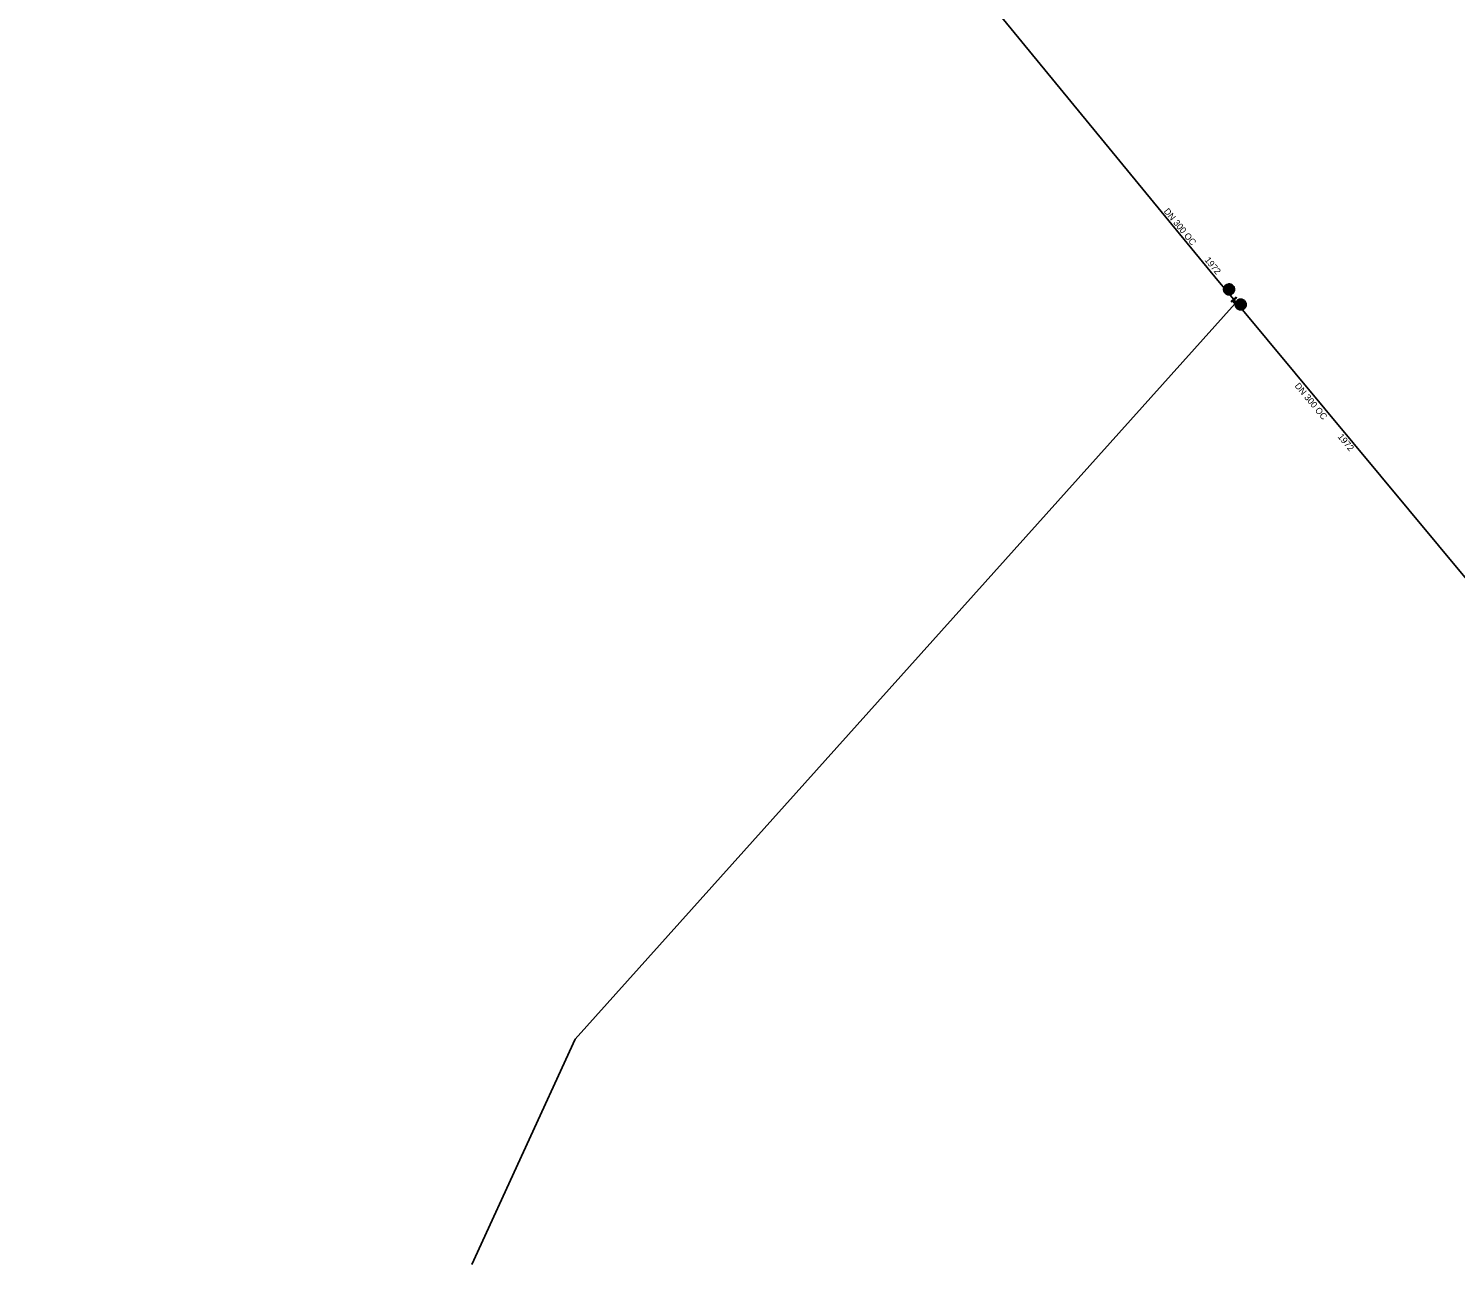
# Model space of a CAD drawing. Extents: x -595129 to -593591, y -1168385 to -1166898.
# Drawn here: x -595128.6 to -594687.5, y -1168219.2 to -1167837 of the extents above; entities that cross this region are included whole.
import ezdxf

# ---------------------------------------------------------------- set-up
doc = ezdxf.new("R2010")
doc.units = 0
for name, color, linetype in [('DA V Řad popis', 7, 'Continuous'), ('DA V Řad přejímka', 7, 'Continuous'), ('Default', 7, 'Continuous'), ('V Uzávěr', 7, 'Continuous'), ('V Řad', 7, 'Continuous')]:
    doc.layers.add(name, color=color, linetype=linetype)

msp = doc.modelspace()

# ---------------------------------------------------------------- linework, layer by layer
at = {"layer": 'Default'}
for points in [[(-594758.54, -1167916.39), (-594758.21, -1167916.12), (-594757.77, -1167916.03), (-594757.32, -1167915.94), (-594756.89, -1167916.1), (-594756.46, -1167916.27), (-594756.18, -1167916.6), (-594755.9, -1167916.94), (-594755.82, -1167917.38), (-594755.73, -1167917.83), (-594755.9, -1167918.25), (-594756.06, -1167918.68), (-594756.4, -1167918.96), (-594756.73, -1167919.23), (-594757.18, -1167919.32), (-594757.62, -1167919.41), (-594758.05, -1167919.24), (-594758.47, -1167919.08), (-594758.75, -1167918.74), (-594759.03, -1167918.41), (-594759.11, -1167917.96), (-594759.2, -1167917.5), (-594759.03, -1167917.08), (-594758.86, -1167916.66), (-594758.54, -1167916.39)], [(-594758.44, -1167916.51), (-594758.73, -1167916.75), (-594758.88, -1167917.14), (-594759.04, -1167917.52), (-594758.96, -1167917.93), (-594758.88, -1167918.34), (-594758.63, -1167918.64), (-594758.38, -1167918.95), (-594757.99, -1167919.1), (-594757.61, -1167919.24), (-594757.2, -1167919.17), (-594756.8, -1167919.09), (-594756.5, -1167918.84), (-594756.19, -1167918.58), (-594756.04, -1167918.2), (-594755.89, -1167917.81), (-594755.97, -1167917.41), (-594756.05, -1167917.01), (-594756.3, -1167916.7), (-594756.56, -1167916.4), (-594756.95, -1167916.25), (-594757.34, -1167916.1), (-594757.74, -1167916.18), (-594758.14, -1167916.27), (-594758.44, -1167916.51)], [(-594758.27, -1167916.71), (-594757.87, -1167916.37), (-594757.35, -1167916.42), (-594756.84, -1167916.47), (-594756.5, -1167916.87), (-594756.17, -1167917.27), (-594756.22, -1167917.79), (-594756.26, -1167918.3), (-594756.67, -1167918.64), (-594757.06, -1167918.97), (-594757.58, -1167918.92), (-594758.1, -1167918.88), (-594758.43, -1167918.48), (-594758.76, -1167918.08), (-594758.72, -1167917.56), (-594758.67, -1167917.05), (-594758.27, -1167916.71)], [(-594758.17, -1167916.83), (-594758.52, -1167917.12), (-594758.56, -1167917.57), (-594758.6, -1167918.03), (-594758.31, -1167918.37), (-594758.02, -1167918.72), (-594757.57, -1167918.77), (-594757.12, -1167918.81), (-594756.77, -1167918.51), (-594756.42, -1167918.22), (-594756.38, -1167917.77), (-594756.34, -1167917.32), (-594756.63, -1167916.97), (-594756.92, -1167916.62), (-594757.37, -1167916.58), (-594757.82, -1167916.54), (-594758.17, -1167916.83)], [(-594758.13, -1167917.98), (-594758.07, -1167917.98), (-594758.01, -1167918.01), (-594757.95, -1167918.04), (-594757.91, -1167918.1), (-594757.88, -1167918.16), (-594757.88, -1167918.23), (-594757.88, -1167918.29), (-594757.91, -1167918.35), (-594757.94, -1167918.41), (-594758, -1167918.44), (-594758.06, -1167918.48), (-594758.13, -1167918.48), (-594758.19, -1167918.48), (-594758.25, -1167918.44), (-594758.31, -1167918.41), (-594758.35, -1167918.35), (-594758.38, -1167918.29), (-594758.38, -1167918.23), (-594758.38, -1167918.16), (-594758.34, -1167918.1), (-594758.31, -1167918.04), (-594758.25, -1167918.01), (-594758.19, -1167917.98), (-594758.13, -1167917.98)], [(-594758.13, -1167918.01), (-594758.18, -1167918.01), (-594758.24, -1167918.04), (-594758.29, -1167918.06), (-594758.32, -1167918.12), (-594758.35, -1167918.17), (-594758.35, -1167918.23), (-594758.35, -1167918.28), (-594758.32, -1167918.34), (-594758.29, -1167918.39), (-594758.24, -1167918.42), (-594758.18, -1167918.44), (-594758.13, -1167918.44), (-594758.07, -1167918.44), (-594758.02, -1167918.42), (-594757.97, -1167918.39), (-594757.94, -1167918.34), (-594757.91, -1167918.28), (-594757.91, -1167918.23), (-594757.91, -1167918.17), (-594757.94, -1167918.12), (-594757.97, -1167918.06), (-594758.02, -1167918.04), (-594758.07, -1167918.01), (-594758.13, -1167918.01)], [(-594758, -1167917.03), (-594757.73, -1167916.81), (-594757.39, -1167916.84), (-594757.05, -1167916.87), (-594756.82, -1167917.14), (-594756.6, -1167917.4), (-594756.63, -1167917.75), (-594756.66, -1167918.09), (-594756.93, -1167918.32), (-594757.2, -1167918.54), (-594757.54, -1167918.51), (-594757.89, -1167918.48), (-594758.11, -1167918.21), (-594758.33, -1167917.94), (-594758.3, -1167917.6), (-594758.27, -1167917.26), (-594758, -1167917.03)], [(-594757.9, -1167917.15), (-594758.12, -1167917.33), (-594758.15, -1167917.61), (-594758.17, -1167917.89), (-594757.99, -1167918.11), (-594757.81, -1167918.32), (-594757.53, -1167918.35), (-594757.25, -1167918.37), (-594757.03, -1167918.19), (-594756.82, -1167918.01), (-594756.79, -1167917.73), (-594756.77, -1167917.45), (-594756.95, -1167917.24), (-594757.13, -1167917.02), (-594757.41, -1167917), (-594757.69, -1167916.97), (-594757.9, -1167917.15)], [(-594757.73, -1167917.35), (-594757.6, -1167917.24), (-594757.43, -1167917.26), (-594757.26, -1167917.27), (-594757.15, -1167917.41), (-594757.03, -1167917.54), (-594757.05, -1167917.71), (-594757.07, -1167917.88), (-594757.2, -1167917.99), (-594757.33, -1167918.1), (-594757.5, -1167918.09), (-594757.68, -1167918.07), (-594757.79, -1167917.94), (-594757.9, -1167917.81), (-594757.88, -1167917.64), (-594757.87, -1167917.46), (-594757.73, -1167917.35)], [(-594757.63, -1167917.47), (-594757.72, -1167917.54), (-594757.73, -1167917.65), (-594757.74, -1167917.76), (-594757.67, -1167917.84), (-594757.6, -1167917.92), (-594757.49, -1167917.93), (-594757.38, -1167917.94), (-594757.3, -1167917.87), (-594757.21, -1167917.8), (-594757.21, -1167917.7), (-594757.2, -1167917.59), (-594757.27, -1167917.51), (-594757.34, -1167917.42), (-594757.44, -1167917.41), (-594757.55, -1167917.4), (-594757.63, -1167917.47)], [(-594754.95, -1167921.06), (-594754.63, -1167920.79), (-594754.18, -1167920.7), (-594753.74, -1167920.61), (-594753.31, -1167920.77), (-594752.88, -1167920.94), (-594752.6, -1167921.27), (-594752.32, -1167921.61), (-594752.23, -1167922.05), (-594752.15, -1167922.5), (-594752.31, -1167922.92), (-594752.48, -1167923.35), (-594752.82, -1167923.63), (-594753.15, -1167923.9), (-594753.59, -1167923.99), (-594754.04, -1167924.08), (-594754.47, -1167923.91), (-594754.89, -1167923.75), (-594755.17, -1167923.41), (-594755.45, -1167923.08), (-594755.53, -1167922.62), (-594755.62, -1167922.17), (-594755.45, -1167921.75), (-594755.28, -1167921.33), (-594754.95, -1167921.06)], [(-594755.24, -1167921.45), (-594755.17, -1167921.45), (-594755.11, -1167921.48), (-594755.05, -1167921.52), (-594755.02, -1167921.58), (-594754.99, -1167921.64), (-594754.99, -1167921.7), (-594754.99, -1167921.77), (-594755.02, -1167921.83), (-594755.05, -1167921.89), (-594755.11, -1167921.92), (-594755.17, -1167921.95), (-594755.24, -1167921.95), (-594755.3, -1167921.95), (-594755.36, -1167921.92), (-594755.42, -1167921.89), (-594755.45, -1167921.83), (-594755.49, -1167921.77), (-594755.49, -1167921.7), (-594755.49, -1167921.64), (-594755.45, -1167921.58), (-594755.42, -1167921.52), (-594755.36, -1167921.48), (-594755.3, -1167921.45), (-594755.24, -1167921.45)], [(-594755.24, -1167921.48), (-594755.29, -1167921.48), (-594755.34, -1167921.51), (-594755.4, -1167921.54), (-594755.43, -1167921.59), (-594755.45, -1167921.64), (-594755.45, -1167921.7), (-594755.45, -1167921.76), (-594755.43, -1167921.81), (-594755.4, -1167921.86), (-594755.35, -1167921.89), (-594755.29, -1167921.92), (-594755.24, -1167921.92), (-594755.18, -1167921.92), (-594755.13, -1167921.89), (-594755.07, -1167921.86), (-594755.05, -1167921.81), (-594755.02, -1167921.76), (-594755.02, -1167921.7), (-594755.02, -1167921.64), (-594755.05, -1167921.59), (-594755.08, -1167921.54), (-594755.13, -1167921.51), (-594755.18, -1167921.48), (-594755.24, -1167921.48)], [(-594754.85, -1167921.18), (-594755.15, -1167921.42), (-594755.3, -1167921.8), (-594755.45, -1167922.19), (-594755.38, -1167922.6), (-594755.3, -1167923.01), (-594755.05, -1167923.31), (-594754.79, -1167923.61), (-594754.41, -1167923.76), (-594754.03, -1167923.91), (-594753.62, -1167923.84), (-594753.22, -1167923.76), (-594752.92, -1167923.51), (-594752.61, -1167923.25), (-594752.46, -1167922.87), (-594752.31, -1167922.48), (-594752.39, -1167922.08), (-594752.47, -1167921.68), (-594752.72, -1167921.37), (-594752.97, -1167921.07), (-594753.36, -1167920.92), (-594753.75, -1167920.77), (-594754.16, -1167920.85), (-594754.56, -1167920.93), (-594754.85, -1167921.18)], [(-594754.69, -1167921.38), (-594754.28, -1167921.04), (-594753.77, -1167921.09), (-594753.25, -1167921.14), (-594752.92, -1167921.54), (-594752.59, -1167921.94), (-594752.63, -1167922.46), (-594752.68, -1167922.97), (-594753.08, -1167923.31), (-594753.48, -1167923.64), (-594754, -1167923.59), (-594754.51, -1167923.54), (-594754.85, -1167923.14), (-594755.18, -1167922.74), (-594755.13, -1167922.23), (-594755.09, -1167921.71), (-594754.69, -1167921.38)], [(-594754.59, -1167921.5), (-594754.94, -1167921.79), (-594754.98, -1167922.24), (-594755.02, -1167922.69), (-594754.73, -1167923.04), (-594754.44, -1167923.39), (-594753.99, -1167923.44), (-594753.54, -1167923.48), (-594753.19, -1167923.18), (-594752.84, -1167922.89), (-594752.79, -1167922.44), (-594752.75, -1167921.99), (-594753.04, -1167921.64), (-594753.34, -1167921.29), (-594753.79, -1167921.25), (-594754.24, -1167921.2), (-594754.59, -1167921.5)], [(-594754.42, -1167921.7), (-594754.15, -1167921.48), (-594753.81, -1167921.51), (-594753.46, -1167921.54), (-594753.24, -1167921.81), (-594753.02, -1167922.07), (-594753.05, -1167922.42), (-594753.08, -1167922.76), (-594753.35, -1167922.99), (-594753.61, -1167923.21), (-594753.96, -1167923.17), (-594754.3, -1167923.14), (-594754.52, -1167922.88), (-594754.75, -1167922.61), (-594754.72, -1167922.27), (-594754.69, -1167921.92), (-594754.42, -1167921.7)], [(-594754.37, -1167922.5), (-594754.3, -1167922.5), (-594754.24, -1167922.53), (-594754.18, -1167922.56), (-594754.15, -1167922.62), (-594754.12, -1167922.68), (-594754.12, -1167922.75), (-594754.12, -1167922.81), (-594754.15, -1167922.87), (-594754.18, -1167922.93), (-594754.24, -1167922.96), (-594754.3, -1167923), (-594754.37, -1167923), (-594754.43, -1167923), (-594754.49, -1167922.96), (-594754.55, -1167922.93), (-594754.58, -1167922.87), (-594754.62, -1167922.81), (-594754.62, -1167922.75), (-594754.62, -1167922.68), (-594754.58, -1167922.62), (-594754.55, -1167922.56), (-594754.49, -1167922.53), (-594754.43, -1167922.5), (-594754.37, -1167922.5)], [(-594754.37, -1167922.53), (-594754.42, -1167922.53), (-594754.47, -1167922.56), (-594754.53, -1167922.58), (-594754.56, -1167922.64), (-594754.59, -1167922.69), (-594754.59, -1167922.75), (-594754.59, -1167922.8), (-594754.56, -1167922.86), (-594754.53, -1167922.91), (-594754.48, -1167922.94), (-594754.42, -1167922.97), (-594754.37, -1167922.97), (-594754.31, -1167922.97), (-594754.26, -1167922.94), (-594754.21, -1167922.91), (-594754.18, -1167922.86), (-594754.15, -1167922.8), (-594754.15, -1167922.75), (-594754.15, -1167922.69), (-594754.18, -1167922.64), (-594754.21, -1167922.58), (-594754.26, -1167922.56), (-594754.31, -1167922.53), (-594754.37, -1167922.53)], [(-594754.32, -1167921.82), (-594754.54, -1167922), (-594754.56, -1167922.28), (-594754.59, -1167922.56), (-594754.41, -1167922.78), (-594754.23, -1167922.99), (-594753.95, -1167923.02), (-594753.67, -1167923.04), (-594753.45, -1167922.86), (-594753.24, -1167922.68), (-594753.21, -1167922.4), (-594753.18, -1167922.12), (-594753.36, -1167921.91), (-594753.54, -1167921.69), (-594753.82, -1167921.66), (-594754.1, -1167921.64), (-594754.32, -1167921.82)], [(-594754.15, -1167922.02), (-594754.02, -1167921.91), (-594753.84, -1167921.93), (-594753.67, -1167921.94), (-594753.56, -1167922.07), (-594753.45, -1167922.21), (-594753.47, -1167922.38), (-594753.48, -1167922.55), (-594753.62, -1167922.66), (-594753.75, -1167922.77), (-594753.92, -1167922.76), (-594754.09, -1167922.74), (-594754.2, -1167922.61), (-594754.31, -1167922.48), (-594754.3, -1167922.3), (-594754.28, -1167922.13), (-594754.15, -1167922.02)], [(-594754.05, -1167922.14), (-594754.13, -1167922.21), (-594754.15, -1167922.32), (-594754.16, -1167922.42), (-594754.09, -1167922.51), (-594754.02, -1167922.59), (-594753.91, -1167922.6), (-594753.8, -1167922.61), (-594753.72, -1167922.54), (-594753.63, -1167922.47), (-594753.62, -1167922.37), (-594753.61, -1167922.26), (-594753.68, -1167922.18), (-594753.75, -1167922.09), (-594753.86, -1167922.08), (-594753.97, -1167922.07), (-594754.05, -1167922.14)]]:
    msp.add_open_spline(points, degree=3, dxfattribs=at)
at = {"layer": 'V Uzávěr'}
for points in [[(-594758.64, -1167917.35), (-594758.5, -1167917.23), (-594757.22, -1167918.77), (-594757.36, -1167918.89), (-594758.64, -1167917.35)], [(-594755.27, -1167920.09), (-594755.15, -1167920.23), (-594756.69, -1167921.51), (-594756.81, -1167921.37), (-594755.27, -1167920.09)], [(-594756.34, -1167921.32), (-594756.2, -1167921.2), (-594754.92, -1167922.74), (-594755.06, -1167922.86), (-594756.34, -1167921.32)], [(-594753.43, -1167923.27), (-594753.57, -1167923.39), (-594754.85, -1167921.85), (-594754.71, -1167921.73), (-594753.43, -1167923.27)]]:
    msp.add_lwpolyline(points, dxfattribs=at)
at = {"layer": 'V Řad'}
for p, q in [((-594758.13, -1167918.23), (-594757.93, -1167918.06)), ((-594757.93, -1167918.06), (-594757.46, -1167917.67)), ((-594755.24, -1167921.7), (-594755.63, -1167922.03)), ((-594754.37, -1167922.75), (-594754.14, -1167922.56)), ((-594754.14, -1167922.56), (-594753.88, -1167922.34))]:
    msp.add_line(p, q, dxfattribs=at)
for points in [[(-595128.63, -1167454.78), (-595116.79, -1167485.71), (-595086.92, -1167523.71), (-594927.56, -1167711.85), (-594760.9, -1167914.9), (-594758.13, -1167918.23)], [(-594758.13, -1167918.23), (-594755.98, -1167920.8)], [(-594755.63, -1167922.03), (-594959.63, -1168149.52), (-594991.56, -1168219.21)], [(-594755.98, -1167920.8), (-594755.24, -1167921.7)], [(-594755.24, -1167921.7), (-594754.37, -1167922.75)], [(-594754.37, -1167922.75), (-594675.4, -1168017.64)]]:
    msp.add_lwpolyline(points, dxfattribs=at)

# ---------------------------------------------------------------- texts
at = {"layer": 'DA V Řad popis'}
for rotation, p in [(309.3972, (-594777.78, -1167893.57)), (309.741, (-594737.32, -1167947.56))]:
    msp.add_text('DN 300 OC', height=2, rotation=rotation, dxfattribs=at).set_placement(p)
at = {"layer": 'DA V Řad přejímka'}
for rotation, p in [(309.3972, (-594765.15, -1167908.65)), (309.741, (-594724.01, -1167963.31))]:
    msp.add_text('1972', height=2, rotation=rotation, dxfattribs=at).set_placement(p)

doc.saveas('drawing.dxf')
